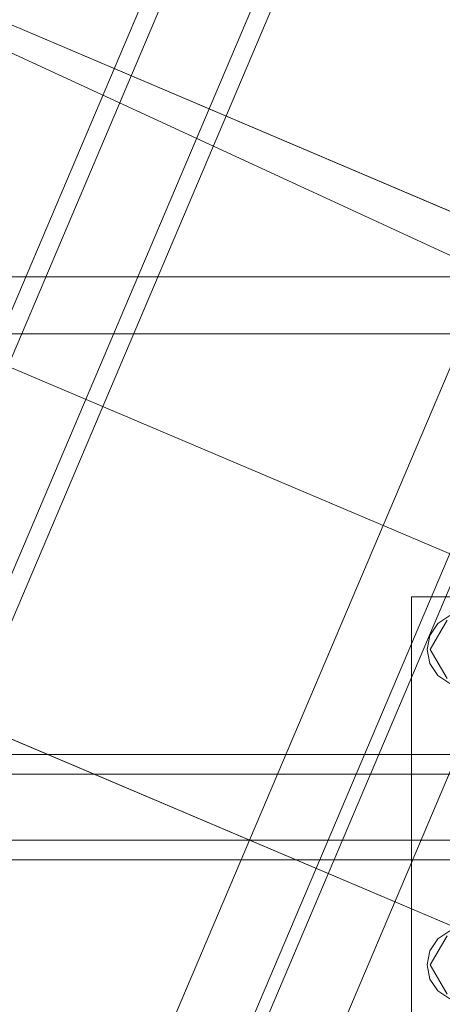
# Model space of a CAD drawing. Header units: millimetres. Extents: x -4738 to 65662, y -68080 to 6847.
# Tile 530 of 656: x 18799 to 18959, y -18505 to -18130. Entities that reach past the tile are written whole.
import ezdxf

# ---------------------------------------------------------------- set-up
doc = ezdxf.new("R2010")
doc.units = ezdxf.units.MM
doc.layers.add('superior_C02', color=7, linetype='Continuous', lineweight=0)
doc.layers.add('superior_C10', color=7, linetype='Continuous', lineweight=0)

msp = doc.modelspace()

# ---------------------------------------------------------------- linework, layer by layer
at = {"layer": 'superior_C02'}
for p, q in [((19160.686, -18228.298), (18224.729, -18228.298)), ((18226.507, -18228.298), (19162.465, -18228.298)), ((24634.01, -18250), (15575.415, -18250)), ((15576.913, -18250), (24635.508, -18250)), ((18947.51, -18510), (18947.51, -18350)), ((18947.51, -18350), (19107.51, -18350)), ((18954.71, -18370), (18961.11, -18358.915)), ((18957.61, -18360.101), (18962.152, -18357.066)), ((18954.575, -18364.642), (18957.61, -18360.101)), ((18953.51, -18370), (18954.575, -18364.642)), ((18954.575, -18375.358), (18953.51, -18370)), ((18961.11, -18381.085), (18954.71, -18370)), ((18957.61, -18379.899), (18954.575, -18375.358)), ((18962.152, -18382.934), (18957.61, -18379.899)), ((19339.287, -18410), (18193.828, -18410)), ((18205.75, -18410), (19351.209, -18410)), ((19394.427, -18410), (18248.967, -18410)), ((18263.87, -18410), (19409.329, -18410)), ((19338.593, -18417.5), (18249.764, -18417.5)), ((18263.073, -18417.5), (19351.903, -18417.5)), ((18249.764, -18442.5), (19338.593, -18442.5)), ((18263.073, -18442.5), (19351.903, -18442.5)), ((18193.828, -18450), (19339.287, -18450)), ((18205.75, -18450), (19351.209, -18450)), ((18248.967, -18450), (19394.427, -18450)), ((18263.87, -18450), (19409.329, -18450)), ((18954.71, -18490), (18961.11, -18478.915)), ((18957.61, -18480.101), (18962.152, -18477.066)), ((18954.575, -18484.642), (18957.61, -18480.101)), ((18953.51, -18490), (18954.575, -18484.642)), ((18954.575, -18495.358), (18953.51, -18490)), ((18961.11, -18501.085), (18954.71, -18490)), ((18957.61, -18499.899), (18954.575, -18495.358)), ((18962.152, -18502.934), (18957.61, -18499.899))]:
    msp.add_line(p, q, dxfattribs=at)
at = {"layer": 'superior_C10'}
for p, q in [((19405.667, -17218.263), (18366.275, -19666.785)), ((19430.981, -17229.008), (18391.588, -19677.531)), ((18396.191, -19679.485), (19435.583, -17230.962)), ((18421.504, -19690.23), (19460.897, -17241.708)), ((18560.973, -18793.429), (18912.647, -17964.982)), ((18919.106, -17967.724), (18567.432, -18796.171)), ((27880.277, -21988.995), (18436.834, -17980.274)), ((18437.764, -17980.669), (27881.207, -21989.39)), ((18948.72, -17980.295), (18597.046, -18808.742)), ((18603.504, -18811.484), (18955.179, -17983.036)), ((19144.551, -18304.275), (18504.197, -18008.87)), ((18505.296, -18009.336), (19145.65, -18304.741)), ((18457.308, -18119.329), (19093.536, -18389.407)), ((19094.635, -18389.873), (18458.406, -18119.796)), ((18406.51, -18238.994), (19042.738, -18509.071)), ((19043.837, -18509.538), (18407.609, -18239.46))]:
    msp.add_line(p, q, dxfattribs=at)

doc.saveas('drawing.dxf')
